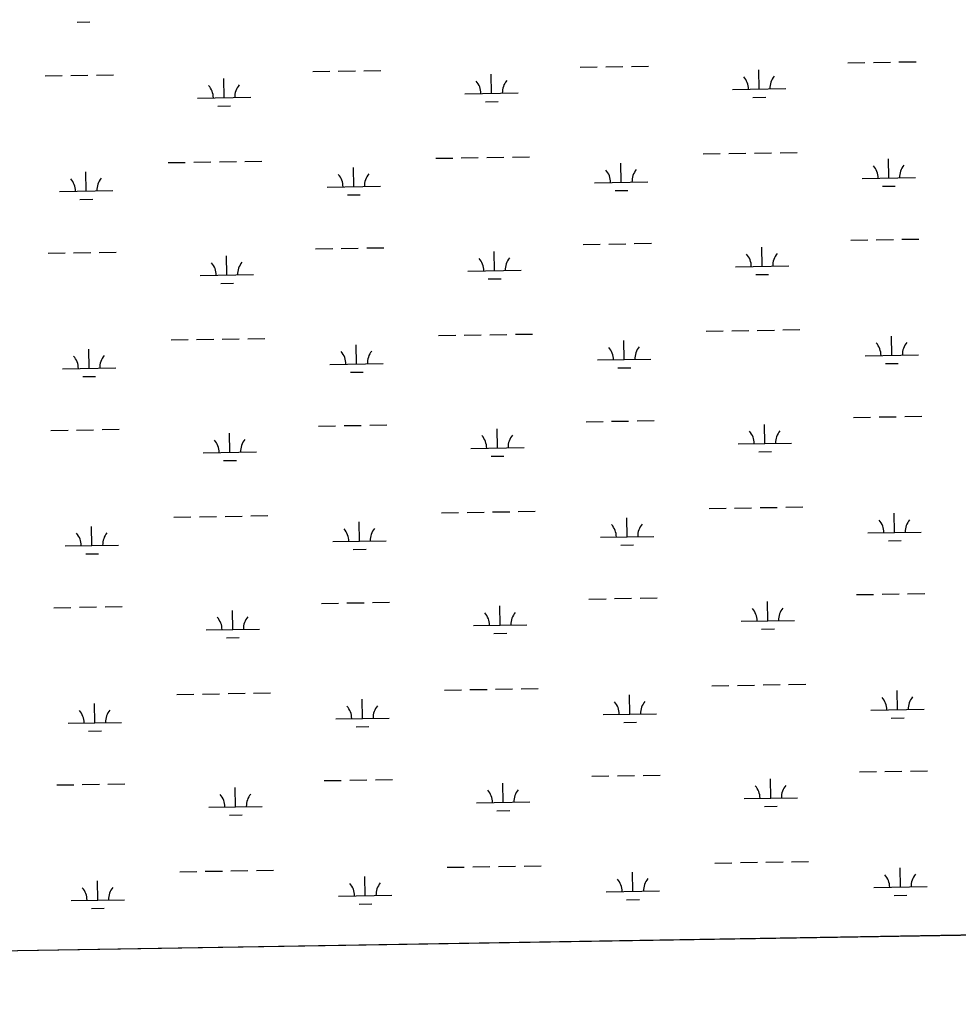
# Model space of a CAD drawing. Extents: x 3855477 to 3893699, y 299188 to 325115.
# Drawn here: x 3866591 to 3868351, y 304617 to 306475 of the extents above; entities that cross this region are included whole.
import ezdxf

# ---------------------------------------------------------------- set-up
doc = ezdxf.new("R2010")
doc.units = 0
doc.layers.add('V-GRID-FRAM', color=7, linetype='Continuous')
doc.layers.add('V-WETL-SWMP', color=7, linetype='Continuous')

msp = doc.modelspace()

# ---------------------------------------------------------------- linework, layer by layer
at = {"layer": 'V-GRID-FRAM'}
msp.add_lwpolyline([(3859445.3, 322797), (3891292.6, 323315.8), (3891596.8, 305135.9), (3859733.6, 304616.8), (3859445.3, 322797)], dxfattribs=at)
at = {"layer": 'V-WETL-SWMP'}
for p, q in [((3866698.4, 306471), (3866722.4, 306471.3)), ((3867188.5, 306378.9), (3867220.5, 306379.4)), ((3867236.5, 306379.7), (3867268.5, 306380.2)), ((3867642.3, 306386.3), (3867674.3, 306386.8)), ((3867690.3, 306387.1), (3867722.3, 306387.6)), ((3867738.3, 306387.9), (3867770.3, 306388.4)), ((3867977.9, 306345.3), (3867977.3, 306381.3)), ((3868144.2, 306394.5), (3868176.2, 306395)), ((3868192.1, 306395.3), (3868224.1, 306395.8)), ((3868240.1, 306396.1), (3868272.1, 306396.6)), ((3866638.6, 306370), (3866670.6, 306370.5)), ((3866686.6, 306370.7), (3866718.6, 306371.3)), ((3866734.6, 306371.5), (3866766.6, 306372)), ((3866974.2, 306329), (3866973.6, 306365)), ((3867140.5, 306378.1), (3867172.5, 306378.7)), ((3867476, 306337.2), (3867475.4, 306373.2)), ((3867927.9, 306344.5), (3868027.9, 306346.2)), ((3866924.2, 306328.2), (3867024.2, 306329.8)), ((3867426, 306336.4), (3867526, 306338)), ((3867966.1, 306329.7), (3867990.1, 306330.1)), ((3866962.4, 306313.4), (3866986.4, 306313.8)), ((3867464.3, 306321.5), (3867488.3, 306321.9)), ((3867371.2, 306215.4), (3867403.2, 306215.9)), ((3867419.1, 306216.2), (3867451.1, 306216.7)), ((3867467.1, 306216.9), (3867499.1, 306217.5)), ((3867515.1, 306217.7), (3867547.1, 306218.2)), ((3867873, 306223.5), (3867905, 306224.1)), ((3867921, 306224.3), (3867953, 306224.9)), ((3867969, 306225.1), (3868001, 306225.6)), ((3868017, 306225.9), (3868049, 306226.4)), ((3868221.1, 306178.5), (3868220.5, 306214.5)), ((3866869.3, 306207.2), (3866901.3, 306207.7)), ((3866917.3, 306208), (3866949.3, 306208.5)), ((3866965.3, 306208.8), (3866997.3, 306209.3)), ((3867013.3, 306209.5), (3867045.3, 306210.1)), ((3867217.4, 306162.1), (3867216.8, 306198.1)), ((3867719.3, 306170.3), (3867718.7, 306206.3)), ((3866715.6, 306153.9), (3866715, 306189.9)), ((3868171.1, 306177.7), (3868271.1, 306179.3)), ((3867167.4, 306161.3), (3867267.4, 306162.9)), ((3867669.3, 306169.5), (3867769.2, 306171.1)), ((3868209.3, 306162.8), (3868233.3, 306163.2)), ((3866665.6, 306153.1), (3866765.6, 306154.8)), ((3866703.8, 306138.3), (3866727.8, 306138.7)), ((3867205.7, 306146.5), (3867229.7, 306146.9)), ((3867707.5, 306154.7), (3867731.5, 306155.1)), ((3868197.6, 306062.6), (3868229.6, 306063.2)), ((3868245.6, 306063.4), (3868277.6, 306063.9)), ((3867145.9, 306045.5), (3867177.9, 306046)), ((3867193.9, 306046.3), (3867225.9, 306046.8)), ((3867241.9, 306047.1), (3867273.9, 306047.6)), ((3867647.7, 306053.7), (3867679.7, 306054.2)), ((3867695.7, 306054.5), (3867727.7, 306055)), ((3867743.7, 306055.2), (3867775.7, 306055.8)), ((3867983.3, 306012.7), (3867982.7, 306048.7)), ((3868149.6, 306061.9), (3868181.6, 306062.4)), ((3866644.1, 306037.3), (3866676, 306037.9)), ((3866692, 306038.1), (3866724, 306038.6)), ((3866740, 306038.9), (3866772, 306039.4)), ((3866979.6, 305996.4), (3866979, 306032.4)), ((3867481.4, 306004.5), (3867480.9, 306040.5)), ((3867933.3, 306011.9), (3868033.3, 306013.5)), ((3866929.6, 305995.5), (3867029.6, 305997.2)), ((3867431.5, 306003.7), (3867531.4, 306005.4)), ((3867469.7, 305988.9), (3867493.7, 305989.3)), ((3867971.5, 305997.1), (3867995.5, 305997.5)), ((3866967.9, 305980.7), (3866991.9, 305981.1)), ((3867018.7, 305876.9), (3867050.7, 305877.4)), ((3867376.6, 305882.7), (3867408.6, 305883.3)), ((3867424.6, 305883.5), (3867456.6, 305884)), ((3867472.6, 305884.3), (3867504.6, 305884.8)), ((3867520.6, 305885.1), (3867552.6, 305885.6)), ((3867878.4, 305890.9), (3867910.4, 305891.4)), ((3867926.4, 305891.7), (3867958.4, 305892.2)), ((3867974.4, 305892.5), (3868006.4, 305893)), ((3868022.4, 305893.3), (3868054.4, 305893.8)), ((3868226.5, 305845.8), (3868225.9, 305881.8)), ((3866874.7, 305874.6), (3866906.7, 305875.1)), ((3866922.7, 305875.3), (3866954.7, 305875.9)), ((3866970.7, 305876.1), (3867002.7, 305876.7)), ((3867222.8, 305829.5), (3867222.2, 305865.5)), ((3867724.7, 305837.7), (3867724.1, 305873.7)), ((3866721, 305821.3), (3866720.4, 305857.3)), ((3868176.5, 305845), (3868276.5, 305846.7)), ((3866671, 305820.5), (3866771, 305822.1)), ((3867172.8, 305828.7), (3867272.8, 305830.3)), ((3867674.7, 305836.9), (3867774.7, 305838.5)), ((3867712.9, 305822), (3867736.9, 305822.4)), ((3868214.8, 305830.2), (3868238.8, 305830.6)), ((3866709.2, 305805.7), (3866733.2, 305806.1)), ((3867211.1, 305813.9), (3867235.1, 305814.3)), ((3868155, 305729.2), (3868187, 305729.8)), ((3868203, 305730), (3868235, 305730.5)), ((3868251, 305730.8), (3868283, 305731.3)), ((3867151.3, 305712.9), (3867183.3, 305713.4)), ((3867199.3, 305713.7), (3867231.3, 305714.2)), ((3867247.3, 305714.4), (3867279.3, 305715)), ((3867653.2, 305721.1), (3867685.1, 305721.6)), ((3867701.1, 305721.8), (3867733.1, 305722.4)), ((3867749.1, 305722.6), (3867781.1, 305723.1)), ((3867988.7, 305680.1), (3867988.1, 305716.1)), ((3866649.5, 305704.7), (3866681.5, 305705.2)), ((3866697.5, 305705.5), (3866729.5, 305706)), ((3866745.5, 305706.3), (3866777.5, 305706.8)), ((3866985, 305663.7), (3866984.4, 305699.7)), ((3867486.9, 305671.9), (3867486.3, 305707.9)), ((3867938.7, 305679.3), (3868038.7, 305680.9)), ((3866935, 305662.9), (3867035, 305664.5)), ((3867436.9, 305671.1), (3867536.9, 305672.7)), ((3867475.1, 305656.3), (3867499.1, 305656.7)), ((3867977, 305664.5), (3868001, 305664.9)), ((3866973.3, 305648.1), (3866997.3, 305648.5)), ((3866928.1, 305542.7), (3866960.1, 305543.2)), ((3866976.1, 305543.5), (3867008.1, 305544)), ((3867024.1, 305544.3), (3867056.1, 305544.8)), ((3867382, 305550.1), (3867414, 305550.6)), ((3867430, 305550.9), (3867462, 305551.4)), ((3867478, 305551.7), (3867510, 305552.2)), ((3867526, 305552.5), (3867558, 305553)), ((3867883.8, 305558.3), (3867915.8, 305558.8)), ((3867931.8, 305559.1), (3867963.8, 305559.6)), ((3867979.8, 305559.9), (3868011.8, 305560.4)), ((3868027.8, 305560.6), (3868059.8, 305561.2)), ((3868231.9, 305513.2), (3868231.3, 305549.2)), ((3866726.4, 305488.7), (3866725.8, 305524.7)), ((3866880.2, 305541.9), (3866912.1, 305542.5)), ((3867228.2, 305496.9), (3867227.7, 305532.9)), ((3867730.1, 305505), (3867729.5, 305541)), ((3867680.1, 305504.2), (3867780.1, 305505.8)), ((3868181.9, 305512.4), (3868281.9, 305514)), ((3866676.4, 305487.9), (3866776.4, 305489.5)), ((3867178.3, 305496), (3867278.2, 305497.7)), ((3867718.3, 305489.4), (3867742.3, 305489.8)), ((3868220.2, 305497.6), (3868244.2, 305498)), ((3866714.7, 305473.1), (3866738.7, 305473.4)), ((3867216.5, 305481.2), (3867240.5, 305481.6)), ((3868160.4, 305396.6), (3868192.4, 305397.1)), ((3868208.4, 305397.4), (3868240.4, 305397.9)), ((3868256.4, 305398.2), (3868288.4, 305398.7)), ((3867156.7, 305380.2), (3867188.7, 305380.8)), ((3867204.7, 305381), (3867236.7, 305381.5)), ((3867252.7, 305381.8), (3867284.7, 305382.3)), ((3867658.6, 305388.4), (3867690.6, 305388.9)), ((3867706.6, 305389.2), (3867738.6, 305389.7)), ((3867754.6, 305390), (3867786.6, 305390.5)), ((3867994.1, 305347.5), (3867993.5, 305383.4)), ((3866654.9, 305372.1), (3866686.9, 305372.6)), ((3866702.9, 305372.9), (3866734.9, 305373.4)), ((3866750.9, 305373.6), (3866782.9, 305374.2)), ((3866990.4, 305331.1), (3866989.9, 305367.1)), ((3867492.3, 305339.3), (3867491.7, 305375.3)), ((3867442.3, 305338.5), (3867542.3, 305340.1)), ((3867944.1, 305346.6), (3868044.1, 305348.3)), ((3866940.5, 305330.3), (3867040.4, 305331.9)), ((3867480.5, 305323.7), (3867504.5, 305324)), ((3867982.4, 305331.8), (3868006.4, 305332.2)), ((3866978.7, 305315.5), (3867002.7, 305315.9)), ((3867937.2, 305226.4), (3867969.2, 305227)), ((3867985.2, 305227.2), (3868017.2, 305227.7)), ((3868033.2, 305228), (3868065.2, 305228.5)), ((3866885.6, 305209.3), (3866917.6, 305209.8)), ((3866933.6, 305210.1), (3866965.6, 305210.6)), ((3866981.6, 305210.9), (3867013.6, 305211.4)), ((3867029.6, 305211.7), (3867061.5, 305212.2)), ((3867387.4, 305217.5), (3867419.4, 305218)), ((3867435.4, 305218.3), (3867467.4, 305218.8)), ((3867483.4, 305219), (3867515.4, 305219.6)), ((3867531.4, 305219.8), (3867563.4, 305220.3)), ((3867735.5, 305172.4), (3867734.9, 305208.4)), ((3867889.3, 305225.7), (3867921.2, 305226.2)), ((3868237.3, 305180.6), (3868236.8, 305216.6)), ((3866731.8, 305156.1), (3866731.2, 305192)), ((3867233.7, 305164.2), (3867233.1, 305200.2)), ((3867685.5, 305171.6), (3867785.5, 305173.2)), ((3868187.4, 305179.8), (3868287.3, 305181.4)), ((3866681.8, 305155.2), (3866781.8, 305156.9)), ((3867183.7, 305163.4), (3867283.7, 305165)), ((3867723.8, 305156.8), (3867747.8, 305157.2)), ((3868225.6, 305165), (3868249.6, 305165.3)), ((3866720.1, 305140.4), (3866744.1, 305140.8)), ((3867221.9, 305148.6), (3867245.9, 305149)), ((3868165.8, 305064), (3868197.8, 305064.5)), ((3868213.8, 305064.7), (3868245.8, 305065.3)), ((3868261.8, 305065.5), (3868293.8, 305066.1)), ((3866756.3, 305041), (3866788.3, 305041.5)), ((3867162.1, 305047.6), (3867194.1, 305048.1)), ((3867210.1, 305048.4), (3867242.1, 305048.9)), ((3867258.1, 305049.2), (3867290.1, 305049.7)), ((3867497.7, 305006.6), (3867497.1, 305042.6)), ((3867664, 305055.8), (3867696, 305056.3)), ((3867712, 305056.6), (3867744, 305057.1)), ((3867760, 305057.4), (3867792, 305057.9)), ((3867999.5, 305014.8), (3867999, 305050.8)), ((3866660.3, 305039.4), (3866692.3, 305040)), ((3866708.3, 305040.2), (3866740.3, 305040.7)), ((3866995.9, 304998.5), (3866995.3, 305034.5)), ((3867447.7, 305005.8), (3867547.7, 305007.5)), ((3867949.6, 305014), (3868049.5, 305015.6)), ((3866945.9, 304997.7), (3867045.9, 304999.3)), ((3867486, 304991), (3867510, 304991.4)), ((3867987.8, 304999.2), (3868011.8, 304999.6)), ((3866984.1, 304982.8), (3867008.1, 304983.2)), ((3867894.7, 304893), (3867926.7, 304893.5)), ((3867942.7, 304893.8), (3867974.7, 304894.3)), ((3867990.7, 304894.6), (3868022.7, 304895.1)), ((3868038.7, 304895.4), (3868070.6, 304895.9)), ((3866891, 304876.7), (3866923, 304877.2)), ((3866939, 304877.5), (3866971, 304878)), ((3866987, 304878.2), (3867019, 304878.8)), ((3867035, 304879), (3867067, 304879.5)), ((3867392.8, 304884.9), (3867424.8, 304885.4)), ((3867440.8, 304885.6), (3867472.8, 304886.2)), ((3867488.8, 304886.4), (3867520.8, 304886.9)), ((3867536.8, 304887.2), (3867568.8, 304887.7)), ((3867740.9, 304839.8), (3867740.3, 304875.8)), ((3868242.8, 304847.9), (3868242.2, 304883.9)), ((3866737.2, 304823.4), (3866736.7, 304859.4)), ((3867239.1, 304831.6), (3867238.5, 304867.6)), ((3867690.9, 304839), (3867790.9, 304840.6)), ((3868192.8, 304847.1), (3868292.8, 304848.8)), ((3866687.3, 304822.6), (3866787.2, 304824.2)), ((3867189.1, 304830.8), (3867289.1, 304832.4)), ((3867729.2, 304824.1), (3867753.2, 304824.5)), ((3868231, 304832.3), (3868255, 304832.7)), ((3870951.5, 304799.6), (3866336.8, 304724.4)), ((3866725.5, 304807.8), (3866749.5, 304808.2)), ((3867227.3, 304816), (3867251.3, 304816.4))]:
    msp.add_line(p, q, dxfattribs=at)
for centre, start, end in [((3867531.3, 306338.5), 140.1615, 181.7052), ((3867922.6, 306344.9), 0.1615, 41.7052), ((3868033.1, 306346.7), 140.1615, 181.7052), ((3866918.9, 306328.6), 0.1615, 41.7052), ((3867029.4, 306330.4), 140.1615, 181.7052), ((3867420.8, 306336.7), 0.1615, 41.7052), ((3867664, 306169.9), 0.1615, 41.7052), ((3867774.5, 306171.7), 140.1615, 181.7052), ((3868165.8, 306178), 0.1615, 41.7052), ((3868276.3, 306179.8), 140.1615, 181.7052), ((3866660.3, 306153.5), 0.1615, 41.7052), ((3866770.8, 306155.3), 140.1615, 181.7052), ((3867162.2, 306161.7), 0.1615, 41.7052), ((3867272.6, 306163.5), 140.1615, 181.7052), ((3867426.2, 306004.1), 0.1615, 41.7052), ((3867536.7, 306005.9), 140.1615, 181.7052), ((3867928, 306012.3), 0.1615, 41.7052), ((3868038.5, 306014.1), 140.1615, 181.7052), ((3866924.4, 305995.9), 0.1615, 41.7052), ((3867034.8, 305997.7), 140.1615, 181.7052), ((3867669.4, 305837.2), 0.1615, 41.7052), ((3867779.9, 305839), 140.1615, 181.7052), ((3868171.3, 305845.4), 0.1615, 41.7052), ((3868281.7, 305847.2), 140.1615, 181.7052), ((3866665.7, 305820.9), 0.1615, 41.7052), ((3866776.2, 305822.7), 140.1615, 181.7052), ((3867167.6, 305829.1), 0.1615, 41.7052), ((3867278.1, 305830.9), 140.1615, 181.7052), ((3867431.6, 305671.5), 0.1615, 41.7052), ((3867542.1, 305673.3), 140.1615, 181.7052), ((3867933.5, 305679.7), 0.1615, 41.7052), ((3868043.9, 305681.5), 140.1615, 181.7052), ((3866929.8, 305663.3), 0.1615, 41.7052), ((3867040.3, 305665.1), 140.1615, 181.7052), ((3867674.8, 305504.6), 0.1615, 41.7052), ((3867785.3, 305506.4), 140.1615, 181.7052), ((3868176.7, 305512.8), 0.1615, 41.7052), ((3868287.2, 305514.6), 140.1615, 181.7052), ((3866671.2, 305488.3), 0.1615, 41.7052), ((3866781.6, 305490.1), 140.1615, 181.7052), ((3867173, 305496.4), 0.1615, 41.7052), ((3867283.5, 305498.2), 140.1615, 181.7052), ((3867437, 305338.9), 0.1615, 41.7052), ((3867547.5, 305340.7), 140.1615, 181.7052), ((3867938.9, 305347), 0.1615, 41.7052), ((3868049.4, 305348.8), 140.1615, 181.7052), ((3866935.2, 305330.7), 0.1615, 41.7052), ((3867045.7, 305332.5), 140.1615, 181.7052), ((3867680.3, 305172), 0.1615, 41.7052), ((3867790.7, 305173.8), 140.1615, 181.7052), ((3868182.1, 305180.2), 0.1615, 41.7052), ((3868292.6, 305182), 140.1615, 181.7052), ((3866676.6, 305155.6), 0.1615, 41.7052), ((3866787.1, 305157.4), 140.1615, 181.7052), ((3867178.4, 305163.8), 0.1615, 41.7052), ((3867288.9, 305165.6), 140.1615, 181.7052), ((3867051.1, 304999.8), 140.1615, 181.7052), ((3867442.5, 305006.2), 0.1615, 41.7052), ((3867552.9, 305008), 140.1615, 181.7052), ((3867944.3, 305014.4), 0.1615, 41.7052), ((3868054.8, 305016.2), 140.1615, 181.7052), ((3866940.6, 304998), 0.1615, 41.7052), ((3867294.3, 304833), 140.1615, 181.7052), ((3867685.7, 304839.3), 0.1615, 41.7052), ((3867796.2, 304841.1), 140.1615, 181.7052), ((3868187.5, 304847.5), 0.1615, 41.7052), ((3868298, 304849.3), 140.1615, 181.7052), ((3866682, 304823), 0.1615, 41.7052), ((3866792.5, 304824.8), 140.1615, 181.7052), ((3867183.8, 304831.2), 0.1615, 41.7052)]:
    msp.add_arc(centre, 35.2, start, end, dxfattribs=at)

doc.saveas('drawing.dxf')
